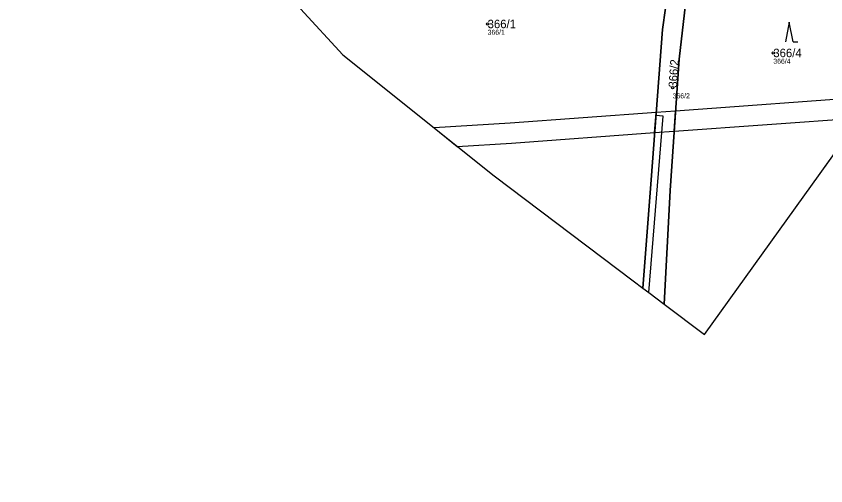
# Model space of a CAD drawing. Extents: x -734504 to -730695, y -1027923 to -1024502.
# Drawn here: x -733440 to -733277.5, y -1027108.3 to -1027013.9 of the extents above; entities that cross this region are included whole.
import ezdxf

# ---------------------------------------------------------------- set-up
doc = ezdxf.new("R2010")
doc.units = 0
for name, color, linetype in [('Definiční body', 7, 'Continuous'), ('Hranice parcel', 7, 'Continuous'), ('Parcelní čísla', 7, 'Continuous'), ('Polygon ku', 7, 'Continuous'), ('Polygon parcely', 7, 'Continuous'), ('Věcná břemena k části', 7, 'Continuous'), ('Značky kultur', 7, 'Continuous')]:
    doc.layers.add(name, color=color, linetype=linetype)

msp = doc.modelspace()

# ---------------------------------------------------------------- linework, layer by layer
at = {"layer": 'Definiční body'}
for centre in [(-733345.41, -1027015.51), (-733288.06, -1027021.33), (-733308.27, -1027028.29)]:
    msp.add_circle(centre, 0.25, dxfattribs=at)
at = {"layer": 'Hranice parcel'}
for p, q in [((-733278.68, -1027045.52), (-733267.7, -1027030.2)), ((-733301.9, -1027077.9), (-733278.68, -1027045.52)), ((-733316.2, -1027067.09), (-733314.27, -1027068.55)), ((-733310, -1027071.78), (-733301.9, -1027077.9))]:
    msp.add_line(p, q, dxfattribs=at)
for points in [[(-733400, -1026993.9), (-733374.5, -1027021.7), (-733344.1, -1027046), (-733316.2, -1027067.09)], [(-733314.27, -1027068.55), (-733312.6, -1027046.8), (-733310.3, -1027016.6), (-733309.13, -1027007.98)], [(-733310, -1027071.78), (-733308.79, -1027048.94), (-733306.97, -1027022.59), (-733305.71, -1027011.56)], [(-733314.27, -1027068.55), (-733313.05, -1027069.47), (-733310, -1027071.78)]]:
    msp.add_lwpolyline(points, dxfattribs=at)
at = {"layer": 'Polygon ku'}
msp.add_lwpolyline([(-733447.6, -1026986.3), (-733436.9, -1026984.5), (-733425.5, -1026983.3), (-733424.67, -1026983.33), (-733405.3, -1026984), (-733405.04, -1026984.48), (-733404.45, -1026985.59), (-733400, -1026993.9), (-733374.5, -1027021.7), (-733344.1, -1027046), (-733316.2, -1027067.09), (-733314.27, -1027068.55), (-733313.05, -1027069.47), (-733310, -1027071.78), (-733301.9, -1027077.9), (-733278.68, -1027045.52), (-733267.7, -1027030.2), (-733251.5, -1027008.1), (-733216.2, -1027043.6), (-733173.7, -1027090.1), (-733159.37, -1027108.28)], dxfattribs=at)
at = {"layer": 'Polygon parcely'}
for points in [[(-733310.3, -1027016.6), (-733309.13, -1027007.98), (-733314.1, -1027009.73), (-733324.69, -1026986.42), (-733370.98, -1026986.3), (-733401.66, -1026985.64), (-733404.45, -1026985.59), (-733400, -1026993.9), (-733374.5, -1027021.7), (-733344.1, -1027046), (-733316.2, -1027067.09), (-733314.27, -1027068.55), (-733312.6, -1027046.8)], [(-733267.7, -1027030.2), (-733257.16, -1027011.01), (-733248.6, -1027001.81), (-733243.63, -1026994.03), (-733283.2, -1026993.52), (-733305.71, -1027011.56), (-733306.97, -1027022.59), (-733308.79, -1027048.94), (-733310, -1027071.78), (-733301.9, -1027077.9), (-733278.68, -1027045.52)], [(-733314.27, -1027068.55), (-733313.05, -1027069.47), (-733310, -1027071.78), (-733308.79, -1027048.94), (-733306.97, -1027022.59), (-733305.71, -1027011.56), (-733305.27, -1027006.63), (-733309.13, -1027007.98), (-733310.3, -1027016.6), (-733312.6, -1027046.8)]]:
    msp.add_lwpolyline(points, close=True, dxfattribs=at)
at = {"layer": 'Věcná břemena k části'}
for points in [[(-733307.69, -1027033.03), (-733307.97, -1027037.05), (-733270.66, -1027034.33), (-733267.7, -1027030.2), (-733267.63, -1027030.1), (-733267.65, -1027030.1)], [(-733356.15, -1027036.37), (-733351.5, -1027040.09), (-733340.6, -1027039.44), (-733311.88, -1027037.34), (-733311.57, -1027033.31), (-733340.87, -1027035.45)], [(-733311.57, -1027033.31), (-733311.88, -1027037.34), (-733307.97, -1027037.05), (-733307.69, -1027033.03)], [(-733311.62, -1027033.92), (-733311.88, -1027037.34), (-733312.6, -1027046.8), (-733314.27, -1027068.55), (-733313.05, -1027069.47), (-733310.18, -1027034.04)]]:
    msp.add_lwpolyline(points, close=True, dxfattribs=at)
at = {"layer": 'Značky kultur'}
for p, q in [((-733284.86, -1027015.13), (-733285.61, -1027019.13)), ((-733284.11, -1027019.13), (-733284.86, -1027015.13)), ((-733284.11, -1027019.13), (-733283.11, -1027019.13))]:
    msp.add_line(p, q, dxfattribs=at)

# ---------------------------------------------------------------- texts
at = {"layer": 'Definiční body'}
for s, p in [('366/1', (-733345.41, -1027017.67)), ('366/4', (-733288.06, -1027023.49)), ('366/2', (-733308.27, -1027030.45))]:
    msp.add_text(s, height=1, dxfattribs=at).set_placement(p)
at = {"layer": 'Parcelní čísla'}
for s, p in [('366/1', (-733345.41, -1027016.36)), ('366/4', (-733288.06, -1027022.18))]:
    msp.add_text(s, height=1.7, dxfattribs=at).set_placement(p)
msp.add_text('366/2', height=1.7, rotation=86, dxfattribs=at).set_placement((-733307.42, -1027028.35))

doc.saveas('drawing.dxf')
